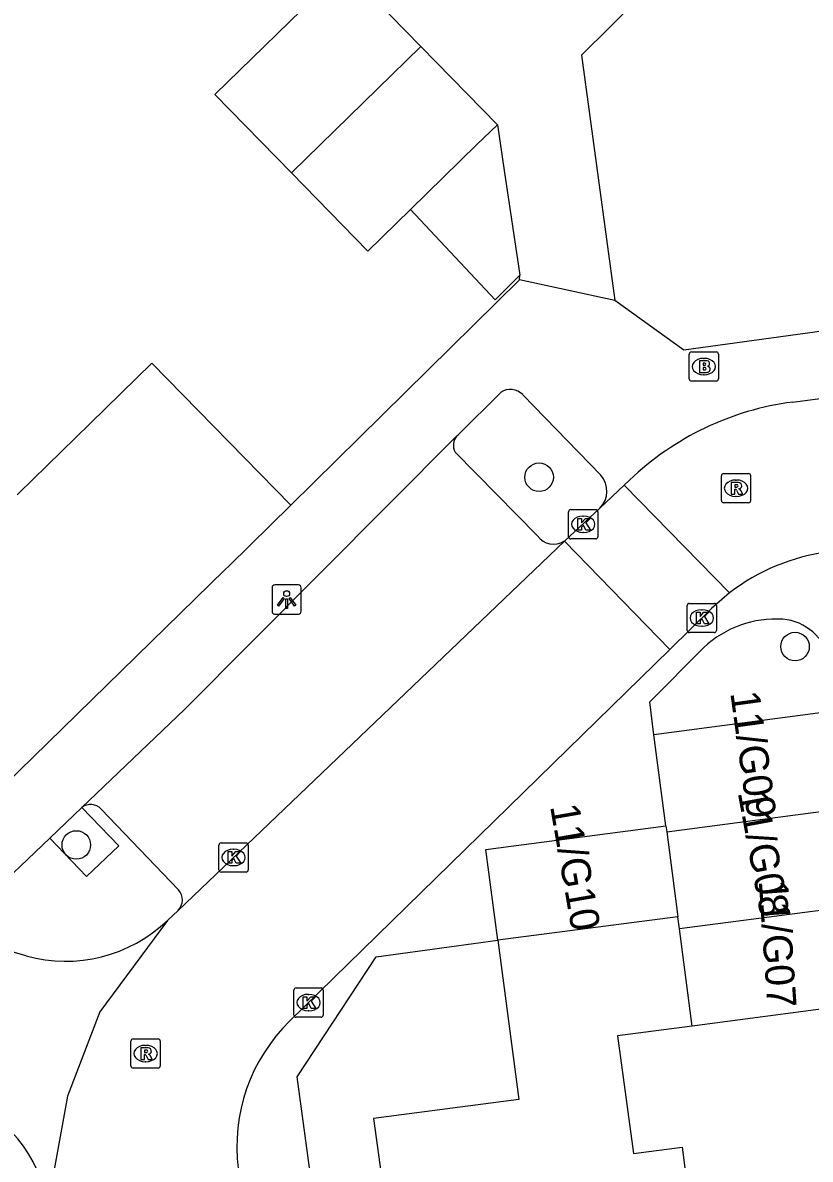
# Model space of a CAD drawing. Extents: x 158474 to 159560, y 388525 to 389605.
# Drawn here: x 159301.7 to 159328.63, y 389116.97 to 389155.85 of the extents above; entities that cross this region are included whole.
import ezdxf

# ---------------------------------------------------------------- set-up
doc = ezdxf.new("R2010")
doc.units = 0
for name, color, linetype in [('IMGEO_Boom', 7, 'Continuous'), ('IMGEO_Brandkraan', 7, 'Continuous'), ('IMGEO_Kolk', 7, 'Continuous'), ('IMGEO_Lichtpunt', 7, 'Continuous'), ('IMGEO_Pand', 7, 'Continuous'), ('IMGEO_Pand_nummerreeks', 7, 'Continuous'), ('IMGEO_Rijbaan_lokaal_open', 7, 'Continuous'), ('IMGEO_Rioolput', 7, 'Continuous'), ('IMGEO_Voetpad_open', 7, 'Continuous')]:
    doc.layers.add(name, color=color, linetype=linetype)

msp = doc.modelspace()

# ---------------------------------------------------------------- linework, layer by layer
at = {"layer": 'IMGEO_Boom'}
for centre in [(159319.36, 389140.301), (159328.113, 389134.508), (159303.53, 389127.72)]:
    msp.add_circle(centre, 0.489, dxfattribs=at)
at = {"layer": 'IMGEO_Brandkraan'}
for p, q in [((159324.569, 389144.588), (159325.421, 389144.588)), ((159324.494, 389143.662), (159324.494, 389144.514)), ((159324.982, 389144.368), (159325.007, 389144.368)), ((159325.495, 389144.514), (159325.495, 389143.662)), ((159325.005, 389143.808), (159324.98, 389143.808)), ((159325.421, 389143.588), (159324.569, 389143.588))]:
    msp.add_line(p, q, dxfattribs=at)
for points in [[(159324.569, 389144.588), (159325.421, 389144.588)], [(159324.494, 389143.662), (159324.494, 389144.514)], [(159324.842, 389144.288), (159324.842, 389143.888), (159325.055, 389143.888)], [(159325.073, 389144.288), (159324.842, 389144.288)], [(159325.021, 389144.207), (159324.967, 389144.207), (159324.967, 389144.131)], [(159324.967, 389144.131), (159325.02, 389144.131)], [(159325.495, 389144.514), (159325.495, 389143.662)], [(159325.029, 389144.055), (159324.967, 389144.055), (159324.967, 389143.974)], [(159324.967, 389143.974), (159325.029, 389143.974)], [(159325.421, 389143.588), (159324.569, 389143.588)]]:
    msp.add_lwpolyline(points, dxfattribs=at)
for centre, radius, start, end in [((159324.571, 389144.512), 0.0765, 91.552, 178.448), ((159324.571, 389144.512), 0.0765, 91.552, 178.448), ((159325.419, 389144.512), 0.0765, 1.552, 88.448), ((159325.419, 389144.512), 0.0765, 1.552, 88.448), ((159325.022, 389144.169), 0.0379, 267.8285, 90.9355), ((159325.077, 389144.143), 0.145, 59.4692, 91.5367), ((159325.102, 389144.19), 0.0922, 285.5137, 58.1501), ((159325.03, 389144.014), 0.0404, 269.8759, 90.5077), ((159325.061, 389144.139), 0.251, 268.6676, 293.5347), ((159325.107, 389143.998), 0.105, 301.3115, 78.989), ((159324.571, 389143.664), 0.0765, 181.552, 268.448), ((159324.571, 389143.664), 0.0765, 181.552, 268.448), ((159325.419, 389143.664), 0.0765, 271.552, 358.448), ((159325.419, 389143.664), 0.0765, 271.552, 358.448)]:
    msp.add_arc(centre, radius, start, end, dxfattribs=at)
for centre, major_axis, ratio, start_param, end_param in [((159324.981, 389144.088), (-0.387, 0.002), 0.722429, 4.712389, 7.853982), ((159325.006, 389144.088), (-0.39, 0.002), 0.717154, 1.570796, 4.712389)]:
    msp.add_ellipse(centre, major_axis=major_axis, ratio=ratio, start_param=start_param, end_param=end_param, dxfattribs=at)
at = {"layer": 'IMGEO_Kolk'}
for p, q in [((159320.368, 389138.266), (159320.368, 389139.118)), ((159320.443, 389139.192), (159321.295, 389139.192)), ((159321.369, 389139.118), (159321.369, 389138.266)), ((159320.856, 389138.972), (159320.881, 389138.972)), ((159320.879, 389138.412), (159320.854, 389138.412)), ((159321.295, 389138.192), (159320.443, 389138.192)), ((159324.5, 389135.986), (159325.352, 389135.986)), ((159324.425, 389135.06), (159324.425, 389135.912)), ((159324.913, 389135.766), (159324.938, 389135.766)), ((159325.426, 389135.912), (159325.426, 389135.06)), ((159324.936, 389135.206), (159324.911, 389135.206)), ((159325.352, 389134.986), (159324.5, 389134.986)), ((159308.408, 389126.866), (159308.408, 389127.718)), ((159308.483, 389127.792), (159309.335, 389127.792)), ((159308.896, 389127.572), (159308.921, 389127.572)), ((159309.409, 389127.718), (159309.409, 389126.866)), ((159309.335, 389126.792), (159308.483, 389126.792)), ((159308.919, 389127.012), (159308.894, 389127.012)), ((159310.974, 389121.903), (159310.974, 389122.755)), ((159311.049, 389122.829), (159311.901, 389122.829)), ((159311.975, 389122.755), (159311.975, 389121.903)), ((159311.462, 389122.609), (159311.487, 389122.609)), ((159311.485, 389122.049), (159311.46, 389122.049)), ((159311.901, 389121.829), (159311.049, 389121.829))]:
    msp.add_line(p, q, dxfattribs=at)
for points in [[(159320.368, 389138.266), (159320.368, 389139.118)], [(159320.443, 389139.192), (159321.295, 389139.192)], [(159321.369, 389139.118), (159321.369, 389138.266)], [(159320.689, 389138.892), (159320.812, 389138.892), (159320.812, 389138.741), (159320.942, 389138.892), (159321.106, 389138.892), (159320.96, 389138.741), (159321.113, 389138.492), (159320.961, 389138.492), (159320.876, 389138.656), (159320.812, 389138.589), (159320.812, 389138.492), (159320.689, 389138.492), (159320.689, 389138.892)], [(159321.295, 389138.192), (159320.443, 389138.192)], [(159324.5, 389135.986), (159325.352, 389135.986)], [(159324.425, 389135.06), (159324.425, 389135.912)], [(159324.746, 389135.686), (159324.869, 389135.686), (159324.869, 389135.535), (159324.999, 389135.686), (159325.163, 389135.686), (159325.017, 389135.535), (159325.17, 389135.286), (159325.018, 389135.286), (159324.933, 389135.45), (159324.869, 389135.383), (159324.869, 389135.286), (159324.746, 389135.286), (159324.746, 389135.686)], [(159325.426, 389135.912), (159325.426, 389135.06)], [(159325.352, 389134.986), (159324.5, 389134.986)], [(159308.408, 389126.866), (159308.408, 389127.718)], [(159308.483, 389127.792), (159309.335, 389127.792)], [(159308.729, 389127.492), (159308.852, 389127.492), (159308.852, 389127.341), (159308.982, 389127.492), (159309.146, 389127.492), (159309, 389127.341), (159309.153, 389127.092), (159309.001, 389127.092), (159308.916, 389127.256), (159308.852, 389127.189), (159308.852, 389127.092), (159308.729, 389127.092), (159308.729, 389127.492)], [(159309.409, 389127.718), (159309.409, 389126.866)], [(159309.335, 389126.792), (159308.483, 389126.792)], [(159310.974, 389121.903), (159310.974, 389122.755)], [(159311.049, 389122.829), (159311.901, 389122.829)], [(159311.975, 389122.755), (159311.975, 389121.903)], [(159311.295, 389122.529), (159311.418, 389122.529), (159311.418, 389122.378), (159311.548, 389122.529), (159311.712, 389122.529), (159311.566, 389122.378), (159311.719, 389122.129), (159311.567, 389122.129), (159311.482, 389122.293), (159311.418, 389122.226), (159311.418, 389122.129), (159311.295, 389122.129), (159311.295, 389122.529)], [(159311.901, 389121.829), (159311.049, 389121.829)]]:
    msp.add_lwpolyline(points, dxfattribs=at)
for centre, start, end in [((159320.445, 389139.116), 91.552, 178.448), ((159320.445, 389139.116), 91.552, 178.448), ((159321.293, 389139.116), 1.552, 88.448), ((159321.293, 389139.116), 1.552, 88.448), ((159320.445, 389138.268), 181.552, 268.448), ((159320.445, 389138.268), 181.552, 268.448), ((159321.293, 389138.268), 271.552, 358.448), ((159321.293, 389138.268), 271.552, 358.448), ((159324.502, 389135.91), 91.552, 178.448), ((159324.502, 389135.91), 91.552, 178.448), ((159325.35, 389135.91), 1.552, 88.448), ((159325.35, 389135.91), 1.552, 88.448), ((159324.502, 389135.062), 181.552, 268.448), ((159324.502, 389135.062), 181.552, 268.448), ((159325.35, 389135.062), 271.552, 358.448), ((159325.35, 389135.062), 271.552, 358.448), ((159308.485, 389127.716), 91.552, 178.448), ((159308.485, 389127.716), 91.552, 178.448), ((159309.333, 389127.716), 1.552, 88.448), ((159309.333, 389127.716), 1.552, 88.448), ((159308.485, 389126.868), 181.552, 268.448), ((159308.485, 389126.868), 181.552, 268.448), ((159309.333, 389126.868), 271.552, 358.448), ((159309.333, 389126.868), 271.552, 358.448), ((159311.051, 389122.753), 91.552, 178.448), ((159311.051, 389122.753), 91.552, 178.448), ((159311.899, 389122.753), 1.552, 88.448), ((159311.899, 389122.753), 1.552, 88.448), ((159311.051, 389121.905), 181.552, 268.448), ((159311.051, 389121.905), 181.552, 268.448), ((159311.899, 389121.905), 271.552, 358.448), ((159311.899, 389121.905), 271.552, 358.448)]:
    msp.add_arc(centre, 0.0765, start, end, dxfattribs=at)
for centre, major_axis, ratio, start_param, end_param in [((159320.855, 389138.692), (-0.387, 0.002), 0.722429, 4.712389, 7.853982), ((159320.88, 389138.692), (-0.39, 0.002), 0.717154, 1.570796, 4.712389), ((159324.912, 389135.486), (-0.387, 0.002), 0.722429, 4.712389, 7.853982), ((159324.937, 389135.486), (-0.39, 0.002), 0.717154, 1.570796, 4.712389), ((159308.895, 389127.292), (-0.387, 0.002), 0.722429, 4.712389, 7.853982), ((159308.92, 389127.292), (-0.39, 0.002), 0.717154, 1.570796, 4.712389), ((159311.461, 389122.329), (-0.387, 0.002), 0.722429, 4.712389, 7.853982), ((159311.486, 389122.329), (-0.39, 0.002), 0.717154, 1.570796, 4.712389)]:
    msp.add_ellipse(centre, major_axis=major_axis, ratio=ratio, start_param=start_param, end_param=end_param, dxfattribs=at)
at = {"layer": 'IMGEO_Lichtpunt'}
for p, q in [((159310.226, 389136.521), (159310.226, 389135.714)), ((159310.226, 389136.521), (159310.226, 389135.714)), ((159311.128, 389136.616), (159310.32, 389136.616)), ((159311.128, 389136.616), (159310.32, 389136.616)), ((159311.222, 389135.714), (159311.222, 389136.521)), ((159311.222, 389135.714), (159311.222, 389136.521)), ((159310.32, 389135.62), (159311.128, 389135.62)), ((159310.32, 389135.62), (159311.128, 389135.62))]:
    msp.add_line(p, q, dxfattribs=at)
for points in [[(159310.6, 389136.185), (159310.639, 389136.157), (159310.451, 389135.895), (159310.413, 389135.922), (159310.6, 389136.185)], [(159310.702, 389136.137), (159310.749, 389136.137), (159310.749, 389135.815), (159310.702, 389135.815), (159310.702, 389136.137)], [(159310.812, 389136.157), (159310.85, 389136.184), (159311.037, 389135.922), (159310.998, 389135.894), (159310.812, 389136.157)]]:
    msp.add_lwpolyline(points, dxfattribs=at)
msp.add_circle((159310.725, 389136.319), 0.0994, dxfattribs=at)
for centre, start, end in [((159310.32, 389136.521), 90, 180), ((159310.32, 389136.521), 90, 180), ((159311.128, 389136.521), 0, 90), ((159311.128, 389136.521), 0, 90), ((159310.32, 389135.714), 180, 270), ((159310.32, 389135.714), 180, 270), ((159311.128, 389135.714), 270, 0), ((159311.128, 389135.714), 270, 360)]:
    msp.add_arc(centre, 0.0946, start, end, dxfattribs=at)
at = {"layer": 'IMGEO_Pand'}
for points in [[(159315.316, 389155.038), (159312.7, 389157.717)], [(159310.886, 389150.712), (159308.27, 389153.391), (159312.091, 389157.122)], [(159310.886, 389150.712), (159315.316, 389155.038)], [(159315.316, 389155.038), (159317.931, 389152.36)], [(159317.931, 389152.36), (159317.235, 389151.68), (159314.965, 389149.464)], [(159317.931, 389152.36), (159318.165, 389150.789), (159318.699, 389147.208)], [(159314.965, 389149.464), (159313.501, 389148.034), (159310.886, 389150.712)], [(159318.699, 389147.208), (159317.857, 389146.372), (159314.965, 389149.464)], [(159301.505, 389139.702), (159301.553, 389139.749), (159303.999, 389142.138), (159306.118, 389144.208), (159310.864, 389139.348)], [(159310.864, 389139.348), (159308.754, 389137.27), (159308.607, 389137.127), (159302.556, 389131.215), (159300.076, 389128.793)], [(159329.5, 389132.308), (159323.286, 389131.49)], [(159323.697, 389128.374), (159323.286, 389131.49)], [(159323.724, 389128.169), (159329.937, 389128.986)], [(159317.951, 389124.469), (159317.543, 389127.564), (159323.697, 389128.374)], [(159323.697, 389128.374), (159323.724, 389128.169)], [(159323.724, 389128.169), (159324.105, 389125.26)], [(159330.374, 389125.665), (159324.159, 389124.847)], [(159324.105, 389125.26), (159317.951, 389124.469)], [(159324.159, 389124.847), (159324.105, 389125.26)], [(159324.597, 389121.525), (159324.159, 389124.847)], [(159317.951, 389124.469), (159318.669, 389119.016), (159313.701, 389118.362), (159314.617, 389111.648)], [(159330.811, 389122.343), (159324.597, 389121.525)], [(159324.597, 389121.525), (159322.037, 389121.188), (159322.587, 389117.164), (159324.248, 389117.382), (159324.577, 389114.881), (159322.928, 389114.664)]]:
    msp.add_lwpolyline(points, dxfattribs=at)
at = {"layer": 'IMGEO_Rijbaan_lokaal_open'}
for points in [[(159329.565, 389163.406), (159320.81, 389154.742), (159321.952, 389146.346)], [(159328.029, 389142.874), (159363.849, 389147.61), (159382.448, 389150.002)], [(159318.689, 389147.057), (159318.699, 389147.208)], [(159321.952, 389146.346), (159318.689, 389147.057)], [(159321.441, 389139.241), (159322.268, 389140.028)], [(159322.268, 389140.028), (159322.452, 389140.204)], [(159325.872, 389136.342), (159322.268, 389140.028)], [(159320.223, 389138.119), (159321.441, 389139.241)], [(159320.223, 389138.119), (159307.009, 389125.483)], [(159323.83, 389134.412), (159320.223, 389138.119)], [(159325.872, 389136.342), (159325.254, 389135.805), (159323.83, 389134.412)], [(159310.827, 389121.693), (159323.83, 389134.412)], [(159307.009, 389125.483), (159306.646, 389125.137)], [(159306.646, 389125.137), (159304.331, 389122.011), (159303.224, 389119.129), (159302.549, 389115.364)], [(159301.82, 389123.923), (159300.829, 389124.196), (159300.635, 389124.249)]]:
    msp.add_lwpolyline(points, dxfattribs=at)
for centre, radius, start, end in [((159329.335, 389132.988), 9.972, 97.5225, 133.6432), ((159330.167, 389130.777), 7.03, 97.5283, 127.6584), ((159303.16, 389128.797), 5.054, 254.6301, 313.6099), ((159315.037, 389117.394), 6.018, 134.401, 187.108), ((159298.079, 389114.758), 4.511, 7.7205, 72.648)]:
    msp.add_arc(centre, radius, start, end, dxfattribs=at)
at = {"layer": 'IMGEO_Rioolput'}
for p, q in [((159325.595, 389139.499), (159325.595, 389140.351)), ((159325.67, 389140.425), (159326.522, 389140.425)), ((159326.596, 389140.351), (159326.596, 389139.499)), ((159326.083, 389140.205), (159326.108, 389140.205)), ((159326.106, 389139.645), (159326.081, 389139.645)), ((159326.522, 389139.425), (159325.67, 389139.425)), ((159305.4, 389120.159), (159305.4, 389121.011)), ((159305.475, 389121.085), (159306.327, 389121.085)), ((159305.888, 389120.865), (159305.913, 389120.865)), ((159306.401, 389121.011), (159306.401, 389120.159)), ((159306.327, 389120.085), (159305.475, 389120.085)), ((159305.911, 389120.305), (159305.886, 389120.305))]:
    msp.add_line(p, q, dxfattribs=at)
for points in [[(159325.595, 389139.499), (159325.595, 389140.351)], [(159325.67, 389140.425), (159326.522, 389140.425)], [(159326.596, 389140.351), (159326.596, 389139.499)], [(159326.184, 389140.123), (159325.932, 389140.125), (159325.932, 389139.725)], [(159325.932, 389139.725), (159326.056, 389139.725), (159326.056, 389139.887), (159326.067, 389139.887)], [(159326.11, 389140.044), (159326.056, 389140.044), (159326.056, 389139.963)], [(159326.056, 389139.963), (159326.108, 389139.963)], [(159326.114, 389139.858), (159326.185, 389139.725), (159326.325, 389139.725), (159326.26, 389139.851)], [(159326.522, 389139.425), (159325.67, 389139.425)], [(159305.4, 389120.159), (159305.4, 389121.011)], [(159305.475, 389121.085), (159306.327, 389121.085)], [(159306.401, 389121.011), (159306.401, 389120.159)], [(159305.989, 389120.783), (159305.737, 389120.785), (159305.737, 389120.385)], [(159305.737, 389120.385), (159305.861, 389120.385), (159305.861, 389120.547), (159305.872, 389120.547)], [(159305.915, 389120.704), (159305.861, 389120.704), (159305.861, 389120.623)], [(159305.861, 389120.623), (159305.913, 389120.623)], [(159305.919, 389120.518), (159305.99, 389120.385), (159306.13, 389120.385), (159306.065, 389120.511)], [(159306.327, 389120.085), (159305.475, 389120.085)]]:
    msp.add_lwpolyline(points, dxfattribs=at)
for centre, radius, start, end in [((159325.672, 389140.349), 0.0765, 91.552, 178.448), ((159325.672, 389140.349), 0.0765, 91.552, 178.448), ((159326.52, 389140.349), 0.0765, 1.552, 88.448), ((159326.52, 389140.349), 0.0765, 1.552, 88.448), ((159326.066, 389139.834), 0.0533, 26.0293, 88.6989), ((159326.092, 389140.152), 0.19, 274.7715, 282.9687), ((159326.116, 389139.948), 0.0964, 77.0061, 93.1865), ((159326.13, 389140.005), 0.0378, 276.6634, 79.6772), ((159326.183, 389140.013), 0.109, 350.3612, 89.416), ((159326.181, 389140.013), 0.112, 277.5842, 350.9817), ((159326.165, 389139.798), 0.108, 29.5134, 73.7905), ((159325.672, 389139.501), 0.0765, 181.552, 268.448), ((159325.672, 389139.501), 0.0765, 181.552, 268.448), ((159326.52, 389139.501), 0.0765, 271.552, 358.448), ((159326.52, 389139.501), 0.0765, 271.552, 358.448), ((159305.477, 389121.009), 0.0765, 91.552, 178.448), ((159305.477, 389121.009), 0.0765, 91.552, 178.448), ((159306.325, 389121.009), 0.0765, 1.552, 88.448), ((159306.325, 389121.009), 0.0765, 1.552, 88.448), ((159305.871, 389120.494), 0.0533, 26.0293, 88.6989), ((159305.897, 389120.812), 0.19, 274.7715, 282.9687), ((159305.921, 389120.608), 0.0964, 77.0061, 93.1865), ((159305.935, 389120.665), 0.0378, 276.6634, 79.6772), ((159305.988, 389120.673), 0.109, 350.3612, 89.416), ((159305.986, 389120.673), 0.112, 277.5842, 350.9817), ((159305.97, 389120.458), 0.108, 29.5134, 73.7905), ((159305.477, 389120.161), 0.0765, 181.552, 268.448), ((159305.477, 389120.161), 0.0765, 181.552, 268.448), ((159306.325, 389120.161), 0.0765, 271.552, 358.448), ((159306.325, 389120.161), 0.0765, 271.552, 358.448)]:
    msp.add_arc(centre, radius, start, end, dxfattribs=at)
for centre, major_axis, ratio, start_param, end_param in [((159326.082, 389139.925), (-0.387, 0.002), 0.722429, 4.712389, 7.853982), ((159326.107, 389139.925), (-0.39, 0.002), 0.717154, 1.570796, 4.712389), ((159305.887, 389120.585), (-0.387, 0.002), 0.722429, 4.712389, 7.853982), ((159305.912, 389120.585), (-0.39, 0.002), 0.717154, 1.570796, 4.712389)]:
    msp.add_ellipse(centre, major_axis=major_axis, ratio=ratio, start_param=start_param, end_param=end_param, dxfattribs=at)
at = {"layer": 'IMGEO_Voetpad_open'}
for points in [[(159392.324, 389159.799), (159387.751, 389153.909), (159386.012, 389153.704), (159386.045, 389152.845), (159359.716, 389149.449), (159359.524, 389150.369), (159338.251, 389147.617), (159338.414, 389146.587), (159324.315, 389144.642), (159321.952, 389146.346)], [(159318.689, 389147.057), (159310.864, 389139.348)], [(159316.543, 389141.713), (159316.598, 389141.768), (159318.045, 389143.202)], [(159318.804, 389143.125), (159321.468, 389140.372)], [(159303.723, 389129.005), (159307.234, 389132.353), (159316.543, 389141.713)], [(159316.486, 389141.163), (159319.305, 389138.298)], [(159323.286, 389131.49), (159323.148, 389132.612), (159324.992, 389134.475)], [(159302.622, 389127.957), (159303.723, 389129.005)], [(159302.622, 389127.957), (159303.877, 389126.639), (159304.979, 389127.688), (159303.723, 389129.005)], [(159307.02, 389126.184), (159304.384, 389128.949)], [(159300.371, 389125.809), (159302.622, 389127.957)], [(159319.111, 389084.425), (159318.667, 389087.401), (159316.34, 389087.03), (159315.738, 389091.785), (159314.889, 389091.7), (159311.088, 389119.793), (159313.786, 389123.89), (159317.951, 389124.469)]]:
    msp.add_lwpolyline(points, dxfattribs=at)
for centre, radius, start, end in [((159318.377, 389142.698), 0.604, 45.0443, 123.3702), ((159316.917, 389141.396), 0.49, 139.7382, 208.4282), ((159320.855, 389139.821), 0.825, 315.3263, 41.9386), ((159319.858, 389138.692), 0.679, 215.441, 302.4917), ((159327.449, 389131.87), 3.58, 86.0041, 133.325), ((159327.546, 389133.657), 1.791, 12.8623, 85.1231), ((159304.022, 389128.603), 0.501, 43.725, 126.5899), ((159306.655, 389125.839), 0.502, 314.8502, 43.3518)]:
    msp.add_arc(centre, radius, start, end, dxfattribs=at)

# ---------------------------------------------------------------- texts
at = {"layer": 'IMGEO_Pand_nummerreeks'}
for s, rotation, p in [('11/G09', 277.8533, (159325.897, 389132.923)), ('11/G08', 280.4915, (159326.15, 389129.515)), ('11/G10', 279.8658, (159319.732, 389129.045)), ('11/G07', 273.9452, (159326.871, 389126.495))]:
    msp.add_text(s, height=1, rotation=rotation, dxfattribs=at).set_placement(p)

doc.saveas('drawing.dxf')
